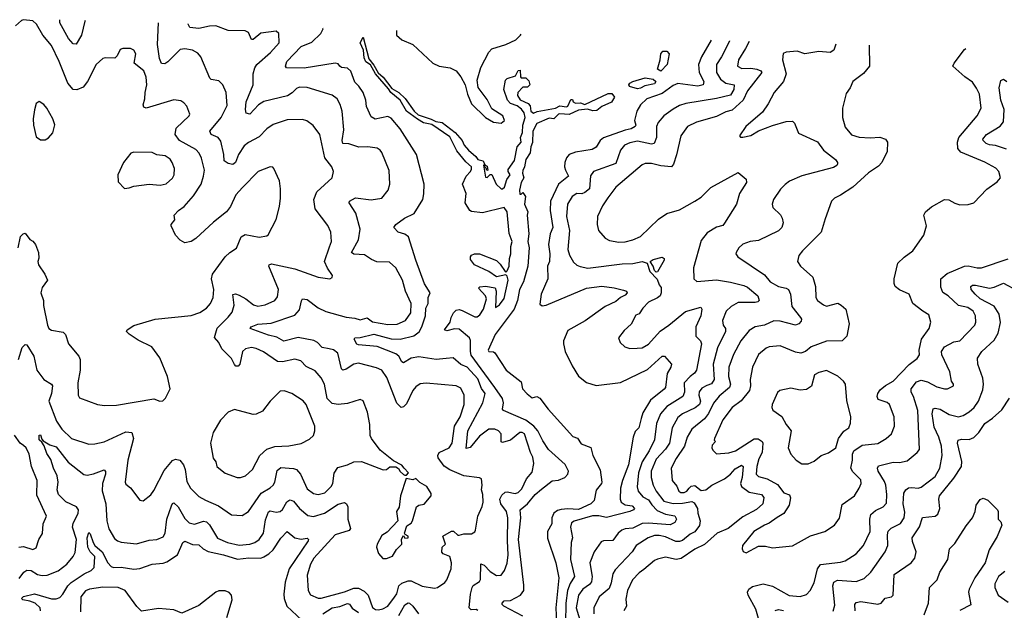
# Model space of a CAD drawing. Extents: x 1839239 to 1929705, y 762242 to 910352.
# Tile 345 of 429: x 1866610 to 1872961, y 905798 to 909604. Entities that reach past the tile are written whole.
import ezdxf

# ---------------------------------------------------------------- set-up
doc = ezdxf.new("R2010")
doc.units = 0

msp = doc.modelspace()

# ---------------------------------------------------------------- linework, layer by layer
at = {"layer": '0CON10XD'}
for points in [[(1866600.5, 908135), (1866615, 908206.2), (1866631.2, 908225), (1866645, 908228), (1866675, 908188.8), (1866695, 908176), (1866711.4, 908155), (1866730, 908105), (1866732.7, 908067.3), (1866727.1, 908045), (1866731.9, 908025), (1866772, 907965), (1866788.8, 907925), (1866755, 907878.8), (1866745.6, 907845), (1866762.5, 907795), (1866763.1, 907763.1), (1866788.1, 907635), (1866798.6, 907615), (1866814, 907604), (1866890.4, 907590.4), (1866904.7, 907574.7), (1866925.5, 907515.5), (1866990.8, 907435), (1867000, 907415), (1867000.9, 907345), (1866984.5, 907265), (1866986, 907185), (1866995, 907166.7), (1867112.5, 907125), (1867157.3, 907117.3), (1867235, 907120.8), (1867475, 907160), (1867513, 907147), (1867532.5, 907147.5), (1867550, 907165), (1867580, 907225), (1867564, 907305), (1867514.4, 907425), (1867462.9, 907495), (1867375, 907538.2), (1867315, 907576.7), (1867299.4, 907595), (1867302.9, 907605), (1867345, 907633.3), (1867484.4, 907674.4), (1867715, 907697.1), (1867772.2, 907717.8), (1867815, 907745.6), (1867840, 907775), (1867858.8, 907815), (1867861.2, 907865), (1867847.1, 907935), (1867852.5, 907965), (1867934.5, 908075.5), (1867965, 908103.8), (1868008.8, 908131.2), (1868038, 908205), (1868065, 908220.6), (1868155, 908202.5), (1868205, 908211.2), (1868212.3, 908217.7), (1868264.1, 908315.9), (1868285, 908400), (1868291.4, 908455), (1868293.1, 908515), (1868285.6, 908565), (1868250, 908645), (1868243, 908653), (1868225, 908657.1), (1868148.8, 908625), (1868046.4, 908523.6), (1868003.5, 908475), (1867969.1, 908400.9), (1867944.6, 908365.4), (1867859.8, 908300.2), (1867745, 908194), (1867715, 908174.3), (1867675, 908167.1), (1867644.4, 908184.4), (1867615, 908216.2), (1867587.1, 908275), (1867587.1, 908285), (1867610.5, 908315), (1867606, 908345), (1867634.7, 908375.3), (1867669.7, 908400.3), (1867730.9, 908469.1), (1867779.6, 908545), (1867796.2, 908595), (1867800.8, 908635), (1867782.9, 908712.9), (1867766.9, 908745), (1867745, 908766.9), (1867640.9, 908825), (1867611.8, 908865), (1867619.1, 908905), (1867703.8, 908985), (1867707.5, 908995), (1867688, 909048), (1867669.5, 909069.5), (1867649.2, 909080.8), (1867605, 909087.8), (1867425, 909034.5), (1867410.2, 909040.2), (1867405.5, 909055), (1867417.5, 909095), (1867418.8, 909135), (1867429.5, 909185), (1867425.6, 909234.4), (1867410.8, 909275), (1867349.2, 909325), (1867359.4, 909385), (1867345, 909408), (1867325, 909419.2), (1867275, 909418.8), (1867257.7, 909412.3), (1867237.6, 909372.4), (1867223.1, 909356.9), (1867160.8, 909359.2), (1867145, 909353.8), (1867104, 909315), (1867046.1, 909205), (1867020, 909170), (1866977.5, 909152.5), (1866955, 909155.4), (1866921.2, 909195), (1866865, 909335.8), (1866815, 909437.1), (1866759.1, 909505), (1866719.2, 909575), (1866695, 909596), (1866635, 909604.2), (1866620.7, 909599.3), (1866581.9, 909565)], [(1866602.9, 907415), (1866625, 907491.4), (1866645, 907511.2), (1866655, 907508.8), (1866700, 907435), (1866720.3, 907345), (1866765.6, 907285), (1866814.5, 907254.5), (1866820.6, 907245), (1866815.4, 907195), (1866796.7, 907145), (1866848.1, 907018.1), (1866882.5, 906965), (1866945, 906904.5), (1867055, 906868.1), (1867095, 906870), (1867155, 906883.5), (1867295, 906948.8), (1867333.6, 906943.6), (1867343.6, 906905), (1867307.7, 906765), (1867289.5, 906625), (1867295, 906610.8), (1867325, 906586.7), (1867385, 906507.5), (1867406.1, 906503.9), (1867455, 906543.3), (1867475, 906570), (1867540.7, 906699.3), (1867595, 906764.4), (1867615, 906773.1), (1867642.5, 906765), (1867665.9, 906735.9), (1867676.5, 906705), (1867688, 906628), (1867710.5, 906585), (1867765, 906531.1), (1867808.5, 906508.5), (1867891.5, 906471.5), (1867975, 906413.5), (1868045, 906408.1), (1868085.6, 906435), (1868167.2, 906552.8), (1868225, 906586.4), (1868245, 906604.4), (1868255.3, 906625), (1868271.2, 906698.8), (1868295, 906718.5), (1868375, 906711.8), (1868395.8, 906705), (1868420.6, 906675), (1868465, 906581.4), (1868505, 906550.9), (1868535, 906543.6), (1868577.1, 906555), (1868620, 906595), (1868628.8, 906615), (1868637.4, 906682.6), (1868661.1, 906718.9), (1868725.3, 906734.7), (1868765, 906755.6), (1868815, 906758.1), (1868955, 906704), (1868975, 906706.2), (1868998.3, 906721.7), (1869035, 906722.5), (1869053, 906713), (1869063.6, 906693.6), (1869085, 906672.5), (1869095, 906670), (1869105, 906670), (1869117.5, 906685), (1869090, 906715), (1869075, 906732.5), (1869021.7, 906761.7), (1868935, 906829.4), (1868878.9, 906905), (1868870.6, 906925), (1868868, 906995), (1868853.5, 907075), (1868825, 907148.8), (1868805, 907155.8), (1868725, 907131.2), (1868665, 907123.9), (1868625, 907130.4), (1868592.2, 907162.2), (1868576.2, 907255), (1868555, 907296), (1868515, 907342), (1868458.5, 907368.5), (1868424, 907405), (1868385, 907416.2), (1868305, 907399.3), (1868272.6, 907402.6), (1868182.9, 907462.9), (1868135.2, 907485.2), (1868105, 907491.1), (1868066.4, 907483.6), (1868046.4, 907465), (1868029.5, 907385), (1868018.3, 907371.7), (1868005, 907372.2), (1867995, 907381.4), (1867975, 907420.6), (1867913.1, 907483.1), (1867895, 907524.4), (1867866.2, 907556.2), (1867883.2, 907616.8), (1867955, 907687.1), (1867980.1, 907719.9), (1867992.6, 907765), (1867985.7, 907834.3), (1868002.2, 907837.8), (1868025, 907828.5), (1868068.1, 907805), (1868117.7, 907767.7), (1868145, 907757.9), (1868194.1, 907765.9), (1868255.3, 907794.7), (1868272.2, 907817.8), (1868279.6, 907865), (1868216.7, 908015), (1868218, 908025), (1868235, 908031.8), (1868385, 907999.6), (1868535, 907944.3), (1868610, 907935), (1868625, 907942.5), (1868626.7, 907955), (1868595, 908002.5), (1868576.4, 908045), (1868609.1, 908140.9), (1868620.5, 908175), (1868616.9, 908235), (1868597.2, 908277.2), (1868516.4, 908385), (1868507.9, 908445), (1868526.9, 908495), (1868625, 908586.2), (1868634.2, 908625), (1868624.2, 908655), (1868578.2, 908715), (1868545, 908863.8), (1868502.2, 908922.2), (1868462.7, 908952.7), (1868435, 908960.8), (1868335, 908958.5), (1868245, 908929.5), (1868205, 908900), (1868155, 908848.5), (1868085, 908813.6), (1868057.6, 908792.4), (1868022.1, 908735), (1868001.5, 908685), (1867985, 908672.1), (1867955, 908677.3), (1867929.6, 908695), (1867927.5, 908735), (1867907.7, 908822.3), (1867889.2, 908845), (1867844.2, 908865), (1867835.7, 908885), (1867909.1, 908975), (1867948.3, 909051.7), (1867940.9, 909135), (1867921.1, 909185), (1867895, 909211.1), (1867845, 909219.1), (1867836.5, 909226.5), (1867777.8, 909365), (1867759.2, 909389.2), (1867725, 909407.5), (1867675, 909416.2), (1867645, 909411.2), (1867565, 909331.8), (1867545, 909319.4), (1867525, 909322.5), (1867510.9, 909355), (1867498.1, 909445), (1867504.7, 909584.1)], [(1867031.7, 909599), (1867029.5, 909595), (1867007.7, 909505), (1866974.3, 909445.7), (1866955, 909448.6), (1866925, 909483.1), (1866868.2, 909585), (1866869.7, 909604.1)], [(1869097.8, 907665), (1869132.3, 907715), (1869134.5, 907775), (1869098.9, 907855), (1869079.1, 907925), (1869035, 908005.6), (1868995, 908041.9), (1868913.8, 908043.8), (1868878.8, 908058.8), (1868835, 908090), (1868764.2, 908094.2), (1868750, 908105), (1868794.6, 908185), (1868806.9, 908255), (1868777.7, 908357.7), (1868736, 908425), (1868738, 908435), (1868775, 908456.7), (1868876.3, 908443.7), (1868945, 908454.4), (1868986.9, 908505), (1868997.8, 908545), (1868992.6, 908632.6), (1868945, 908748.8), (1868934.4, 908764.4), (1868915, 908775.7), (1868855.5, 908784.5), (1868798.2, 908781.8), (1868733.8, 908805), (1868695, 908807.1), (1868690.7, 908825), (1868701.5, 908895), (1868688.9, 909015), (1868677, 909057), (1868657.1, 909095), (1868625, 909118.9), (1868465, 909166.8), (1868415, 909169.6), (1868395, 909160.5), (1868368, 909132), (1868337.2, 909112.8), (1868185, 909076.9), (1868149.2, 909055), (1868095, 908995.8), (1868071.5, 909001.5), (1868066.4, 909025), (1868071.1, 909075), (1868116.7, 909185), (1868116.7, 909255), (1868126.7, 909295), (1868140, 909315), (1868227.9, 909392.1), (1868284.3, 909455), (1868281.2, 909515), (1868265, 909531.2), (1868165, 909517.5), (1868115, 909475.8), (1868106.1, 909476.1), (1868085, 909522.5), (1868065, 909533.1), (1867955, 909534.4), (1867875, 909565.5), (1867835, 909563.6), (1867765, 909547.7), (1867708, 909555), (1867696.7, 909575), (1867697.5, 909578)], [(1869565, 905797.5), (1869555, 905802.7), (1869521.5, 905801.5), (1869508.1, 905815), (1869517.6, 905902.4), (1869528.9, 905945), (1869535, 905957.5), (1869575.4, 905984.6), (1869583.2, 905996.8), (1869583.3, 906096.7), (1869605, 906090), (1869645, 906048.9), (1869685, 906023.5), (1869714.5, 906025.5), (1869738.1, 906055), (1869755, 906102.5), (1869761.5, 906155), (1869755.9, 906245.9), (1869759.4, 906395), (1869750.6, 906435), (1869712.7, 906485), (1869706.6, 906515), (1869718.9, 906541.1), (1869740.9, 906559.1), (1869755, 906562.2), (1869805, 906550.7), (1869825, 906556.9), (1869849.4, 906580.6), (1869879.7, 906645), (1869915, 906688.6), (1869927.3, 906745), (1869920, 906785), (1869904.7, 906815), (1869865.5, 906935), (1869850, 906945), (1869835, 906944.5), (1869775.2, 906894.8), (1869725, 906878.9), (1869714.6, 906884.6), (1869714.5, 906935), (1869698.9, 906955), (1869675, 906966), (1869635.3, 906964.7), (1869575, 906920.3), (1869515, 906848.2), (1869490.8, 906840.8), (1869499.8, 906955), (1869598.2, 907135), (1869612.4, 907195), (1869588.3, 907228.3), (1869565, 907290.7), (1869496.8, 907365), (1869455, 907382.5), (1869405, 907424.5), (1869361.7, 907421.7), (1869295.9, 907414.1), (1869185, 907431.8), (1869135, 907422), (1869085, 907392.9), (1869075, 907398.9), (1869055, 907436.2), (1869035, 907451.9), (1868915, 907499.2), (1868795, 907508), (1868783.5, 907513.5), (1868767.1, 907545), (1868772.5, 907555), (1868805, 907556.7), (1868895, 907578.5), (1869005, 907547.2), (1869065, 907546.3), (1869153.1, 907566.9), (1869186.2, 907593.8), (1869203.8, 907625), (1869228, 907695), (1869228.9, 907745), (1869245.2, 907775), (1869244, 907815), (1869256.9, 907845), (1869221.6, 907901.6), (1869165.7, 908054.3), (1869118.5, 908205), (1869095, 908222.9), (1869052, 908235), (1869024, 908265), (1869035.7, 908285), (1869092.2, 908325), (1869154.3, 908355), (1869210, 908445), (1869217.6, 908482.4), (1869219.5, 908545), (1869168.5, 908735), (1869065, 908901.1), (1869005, 908970.5), (1868985, 908981.2), (1868903.8, 908963.8), (1868877.5, 908977.5), (1868846.1, 909045), (1868841.6, 909085), (1868824.6, 909135), (1868797.8, 909175), (1868770.8, 909200.8), (1868745, 909271.9), (1868725, 909291.1), (1868685, 909295.6), (1868675.6, 909305), (1868665, 909319.5), (1868645, 909324.6), (1868445, 909291.9), (1868330, 909295), (1868324.4, 909305), (1868333.6, 909335), (1868425, 909431.2), (1868495, 909459.6), (1868553.1, 909515), (1868568, 909545), (1868566.1, 909550.5)], [(1869040.2, 909535.6), (1869040, 909505), (1869073.9, 909473.9), (1869145.8, 909445), (1869274.2, 909325), (1869315, 909304.5), (1869387.5, 909295), (1869424.2, 909274.2), (1869456, 909235), (1869484.3, 909184.3), (1869499.2, 909125), (1869525, 909062), (1869615, 908974.3), (1869665, 908943.1), (1869715, 908937.1), (1869736.9, 908955), (1869725.6, 908985), (1869655, 909029.2), (1869625, 909090), (1869566.8, 909166.8), (1869561.4, 909215), (1869583.5, 909296.5), (1869636.5, 909395), (1869655, 909416.7), (1869745, 909444.7), (1869810.6, 909475), (1869841.1, 909505), (1869844.6, 909510.1)], [(1869855, 905761.1), (1869733.1, 905825), (1869722.2, 905835), (1869722.2, 905845), (1869735, 905859.4), (1869775, 905860.9), (1869841.1, 905895), (1869860.9, 905925), (1869861.1, 905961.1), (1869826.5, 906255), (1869841.4, 906395), (1869838.9, 906445), (1869885.7, 906485), (1869935, 906543.5), (1869975, 906579.5), (1870045, 906632.9), (1870085, 906637.8), (1870126.3, 906653.7), (1870145.4, 906674.6), (1870149.1, 906695), (1870127.6, 906737.6), (1870021.4, 906835), (1869985, 906890), (1869952.6, 906955), (1869926.5, 906985), (1869875, 907023.6), (1869730, 907085), (1869724.3, 907095), (1869731.5, 907135), (1869725, 907162.5), (1869673.6, 907233.6), (1869522, 907442), (1869516.7, 907465), (1869517.9, 907537.9), (1869512, 907555), (1869445, 907610), (1869415, 907611.4), (1869365, 907600), (1869350, 907605), (1869386.7, 907655), (1869392.5, 907685), (1869407.5, 907715), (1869425, 907732.5), (1869444.3, 907735.7), (1869465, 907730), (1869545, 907689.2), (1869560, 907690), (1869577.5, 907702.5), (1869601.7, 907738.3), (1869621.2, 907805), (1869614.2, 907825), (1869570, 907875), (1869577.5, 907882.5), (1869615, 907887.5), (1869676.4, 907876.4), (1869683.3, 907855), (1869680, 907750), (1869705, 907766.7), (1869735, 907807.5), (1869760, 907925), (1869755, 907952.5), (1869745, 907960), (1869685, 907946.7), (1869635, 907981.2), (1869542.5, 908025), (1869518.3, 908058.3), (1869517.5, 908075), (1869525, 908087.5), (1869543.6, 908096.4), (1869576.4, 908096.4), (1869685, 908052), (1869709.1, 908029.1), (1869740.7, 907980.7), (1869745, 907977.5), (1869755, 907986.7), (1869766.2, 908016.2), (1869769.2, 908065), (1869777.7, 908095), (1869777.4, 908142.6), (1869787.5, 908175), (1869766.1, 908226.1), (1869754, 908365), (1869735, 908394.3), (1869595, 908358.8), (1869525, 908367.5), (1869512.5, 908375), (1869483.3, 908425), (1869490, 908485), (1869466.7, 908545), (1869490, 908595), (1869517.5, 908625), (1869525, 908640), (1869523.8, 908655), (1869488.3, 908688.3), (1869429.9, 908759.9), (1869385, 908849.6), (1869267.9, 908927.9), (1869215, 908940.5), (1869176, 908964), (1869105, 909014.7), (1869064, 909085), (1869004.1, 909134.1), (1868989, 909159), (1868904.1, 909255), (1868872.6, 909312.6), (1868842.7, 909332.7), (1868832, 909358), (1868827.3, 909407.3), (1868805.9, 909455), (1868825, 909491.2), (1868861.5, 909351.5), (1868895, 909311.5), (1868922.6, 909262.6), (1868955, 909233.1), (1869010.2, 909160.2), (1869056.1, 909136.1), (1869095.8, 909095.8), (1869154, 909014), (1869180.8, 908990.8), (1869265, 908964.1), (1869295, 908947.5), (1869335, 908942.7), (1869418, 908878), (1869464.5, 908825), (1869477.1, 908795), (1869505, 908764.4), (1869553.1, 908723.1), (1869565, 908703.3), (1869600, 908695), (1869610, 908670), (1869625, 908660), (1869630, 908635), (1869622.5, 908632.5), (1869618.3, 908648.3), (1869610, 908655), (1869610, 908670), (1869602.5, 908667.5), (1869615, 908590), (1869625, 908587.5), (1869645, 908607.5), (1869655, 908607.5), (1869683.3, 908545), (1869715, 908513.8), (1869725, 908514), (1869736.4, 908525), (1869752.5, 908575), (1869772.7, 908605), (1869760.6, 908625), (1869761, 908639), (1869802.4, 908697.6), (1869819.7, 908785), (1869844.4, 908815), (1869840.8, 908845), (1869852.8, 908877.2), (1869854.9, 908925.1), (1869870.4, 908975), (1869864.7, 909004.7), (1869847.4, 909027.4), (1869818.3, 909048.3), (1869776, 909065), (1869755.7, 909085), (1869732, 909155), (1869744, 909215), (1869755, 909226), (1869807.7, 909242.3), (1869825, 909277.5), (1869838.3, 909278.3), (1869840, 909235), (1869845, 909230), (1869875, 909230), (1869895, 909210), (1869900, 909185), (1869885, 909170), (1869855, 909170), (1869823.3, 909135), (1869821.2, 909115), (1869838.3, 909088.3), (1869890, 909065), (1869901.7, 909048.3), (1869906.7, 909015), (1869925, 909001.9), (1869947.6, 909012.4), (1870065.3, 909034.7), (1870095, 909048.5), (1870137.5, 909042.5), (1870145, 909046.7), (1870165, 909090), (1870175, 909090), (1870180, 909075), (1870195, 909067.3), (1870227.8, 909067.8), (1870255, 909056.7), (1870405, 909129.3), (1870428.9, 909128.9), (1870445.6, 909105), (1870427.8, 909072.2), (1870364.7, 909045.3), (1870331.7, 909018.3), (1870307.6, 909017.6), (1870272.9, 909027.1), (1870215, 909021.2), (1870155, 908993.4), (1870095, 908998.5), (1870085, 908995.5), (1870055, 908964.7), (1870025, 908970.5), (1869945, 908935.6), (1869919.4, 908885), (1869917, 908813), (1869906, 908785), (1869903, 908747), (1869875, 908702.5), (1869866.2, 908655), (1869855, 908632.5), (1869853.1, 908615), (1869862.5, 908585), (1869844.4, 908555), (1869834.4, 908505.6), (1869835, 908480), (1869845, 908480), (1869855, 908490), (1869872.5, 908465), (1869866.4, 908416.4), (1869886.7, 908365), (1869882.5, 908345), (1869893.3, 908225), (1869887.5, 908175), (1869896.7, 908135), (1869888, 908015), (1869859.5, 907915), (1869833.5, 907865), (1869821.9, 907795), (1869800.3, 907739.7), (1869676.9, 907575), (1869631.2, 907475), (1869636.4, 907466.4), (1869665, 907463.3), (1869675, 907456.7), (1869747.5, 907345), (1869845, 907270), (1869853.3, 907225), (1869882.3, 907192.3), (1869915, 907167.5), (1869945, 907176.2), (1869965.9, 907165.9), (1870018, 907095), (1870178.8, 906918.8), (1870207.7, 906907.7), (1870231.7, 906871.7), (1870295, 906847.5), (1870306.9, 906795), (1870355, 906702.5), (1870364, 906625), (1870362, 906615), (1870327.5, 906572.5), (1870315.3, 906505), (1870294.8, 906485), (1870215, 906447.3), (1870145, 906451.9), (1870102, 906448), (1870078.2, 906441.8), (1870055.3, 906425), (1870042.4, 906395), (1870041.9, 906355), (1870014.3, 906305), (1870013.8, 906263.8), (1870069, 906105), (1870086.7, 906006.7), (1870068.3, 905815), (1870076.3, 905625)], [(1871069.7, 909471.4), (1871007.8, 909365), (1870989.1, 909315), (1870993.4, 909265), (1871022.5, 909205), (1871017.5, 909185), (1870984.6, 909175.4), (1870855, 909194), (1870825, 909180), (1870755, 909128.2), (1870655, 909093.3), (1870614.7, 909055), (1870590.5, 909015), (1870574.7, 908955), (1870584.5, 908925), (1870579.5, 908915), (1870555, 908900.5), (1870515, 908893.2), (1870376.6, 908843.4), (1870354.2, 908825), (1870327.6, 908782.4), (1870302.8, 908767.2), (1870195, 908750), (1870155, 908735.5), (1870137.9, 908715), (1870125.4, 908685), (1870124, 908656), (1870130, 908635), (1870149.4, 908595), (1870085, 908544.5), (1870034.8, 908435), (1870031.1, 908375), (1870049.6, 908265), (1870031.4, 908225), (1870021.9, 908155), (1870029.3, 908095), (1870026.5, 908045), (1870014.1, 908015), (1870015.6, 907935), (1869974.4, 907835), (1869965, 907770), (1869980.5, 907760.5), (1870005, 907764.4), (1870265, 907874.1), (1870365, 907887.1), (1870445, 907877.1), (1870505, 907862.2), (1870523.8, 907855), (1870529.2, 907845), (1870515, 907828.6), (1870485.7, 907814.3), (1870455, 907788.6), (1870386.1, 907756.1), (1870256.4, 907663.6), (1870145, 907601.9), (1870117.8, 907535), (1870116.7, 907515), (1870129.4, 907465), (1870173.1, 907373.1), (1870215, 907307.5), (1870265, 907267.1), (1870327.9, 907247.9), (1870485, 907267.1), (1870660, 907350), (1870755, 907436.2), (1870770, 907435), (1870814.4, 907384.4), (1870810.5, 907365), (1870785.9, 907324.1), (1870776.5, 907235), (1870767.7, 907222.3), (1870678.4, 907151.6), (1870628.9, 907071.1), (1870618.4, 907035), (1870602.9, 906975), (1870579.9, 906950.1), (1870567.9, 906915), (1870537.7, 906735), (1870498.6, 906635), (1870485.7, 906585), (1870482.1, 906515), (1870490.4, 906495), (1870515, 906478), (1870560.8, 906470.8), (1870575.7, 906454.3), (1870568.8, 906445), (1870544.7, 906435.3), (1870395, 906395.3), (1870345, 906406.9), (1870305, 906406.8), (1870186.9, 906373.1), (1870169.1, 906360.9), (1870162.2, 906335), (1870176.2, 906265), (1870167.1, 906235), (1870162.9, 906125), (1870188.8, 906015), (1870159.7, 905970.3), (1870143.4, 905926.6), (1870132.3, 905845), (1870130.9, 905715)], [(1871188.3, 909467.7), (1871187.6, 909465), (1871137.3, 909365), (1871104.7, 909315), (1871103.9, 909265), (1871130.8, 909220.8), (1871165, 909195.3), (1871218.6, 909185), (1871215.7, 909155), (1871195, 909117.3), (1871105, 909095.7), (1870906.2, 909065), (1870865, 909050.9), (1870825, 909027.5), (1870765, 908985.6), (1870727.4, 908942.6), (1870718.2, 908915), (1870718.2, 908845), (1870702.6, 908807.4), (1870685, 908801.4), (1870595, 908821.1), (1870545, 908811.2), (1870511.9, 908795), (1870485, 908764), (1870455, 908677.3), (1870312.2, 908625), (1870291.6, 908598.4), (1870284.8, 908515), (1870255, 908489.8), (1870235, 908482.7), (1870204, 908485), (1870174.4, 908465.6), (1870143.8, 908416.2), (1870136.8, 908336.8), (1870156.4, 908245), (1870146.6, 908123.4), (1870156.9, 908086.9), (1870182.1, 908042.1), (1870202.8, 908022.8), (1870225, 908012.9), (1870275, 908003.8), (1870495, 908031.1), (1870565, 908032.8), (1870625.6, 908045.6), (1870657.5, 908035), (1870675, 907981.9), (1870721.8, 907931.8), (1870734.7, 907895), (1870747.4, 907877.4), (1870747.5, 907845), (1870740.4, 907825), (1870725, 907810.8), (1870665, 907783.1), (1870628.6, 907745), (1870605, 907708.8), (1870585, 907700), (1870555, 907641.2), (1870508.8, 907601.2), (1870473.3, 907555), (1870482.5, 907525), (1870512.5, 907495), (1870545, 907486), (1870593.1, 907486.9), (1870625, 907490.6), (1870665, 907513.8), (1870741.9, 907598.1), (1870797.7, 907635), (1870905, 907723.1), (1871002.5, 907752.5), (1871009.2, 907739.2), (1871003.5, 907695), (1870971.8, 907625), (1870972.1, 907565), (1871000.4, 907535), (1871007.5, 907515), (1870974.6, 907345), (1870963.6, 907326.4), (1870934.3, 907305.7), (1870896.8, 907265), (1870899, 907205), (1870888.2, 907175), (1870785, 907111.6), (1870743.2, 907065), (1870718.3, 907001.7), (1870703.8, 906896.2), (1870669.8, 906825), (1870626, 906755), (1870602, 906685), (1870593.1, 906593.1), (1870600.3, 906565), (1870629, 906529), (1870665, 906509.5), (1870686.8, 906476.8), (1870721.4, 906441.4), (1870775, 906416.9), (1870836.2, 906406.2), (1870847.1, 906385), (1870835.9, 906364.1), (1870805, 906349.1), (1870665, 906360.2), (1870625, 906357.3), (1870565, 906328.2), (1870515.7, 906324.2), (1870494.8, 906315.2), (1870469.6, 906295), (1870435, 906247.1), (1870375, 906246.4), (1870361.3, 906238.7), (1870316, 906175), (1870287.3, 906105), (1870301.8, 906015), (1870298.3, 905981.7), (1870285.5, 905964.5), (1870242, 905935), (1870214.8, 905895), (1870200.2, 905815), (1870228.9, 905715)], [(1871314.8, 909463.7), (1871291.8, 909418.2), (1871245.4, 909345), (1871239.4, 909305), (1871268.9, 909288.9), (1871325, 909291.4), (1871365, 909286.2), (1871390.5, 909275), (1871397.7, 909265), (1871304.5, 909145), (1871275.8, 909085), (1871205, 909020.8), (1871165, 909010.9), (1871105, 908981.4), (1870975, 908944.6), (1870918.1, 908915), (1870873.5, 908855), (1870846.9, 908733.1), (1870827.3, 908672.7), (1870815, 908656.2), (1870745, 908662.7), (1870685, 908678.2), (1870645, 908676.7), (1870625, 908669.6), (1870455.3, 908524.7), (1870404.6, 908455.4), (1870369.4, 908405), (1870337.1, 908335), (1870334.4, 908284.4), (1870344.3, 908245), (1870386.6, 908196.6), (1870415, 908181.4), (1870475, 908170), (1870515, 908173.5), (1870565.4, 908184.6), (1870615, 908208), (1870731.4, 908318.6), (1870785, 908355.7), (1870865, 908380), (1870965.6, 908435), (1871005, 908460.9), (1871067.9, 908522.1), (1871245, 908620.6), (1871296.9, 908576.9), (1871298.6, 908555), (1871253.6, 908485), (1871233.1, 908415), (1871156.1, 908293.9), (1871145, 908278.9), (1871105, 908266.6), (1871045, 908231.3), (1871005, 908180.6), (1870955.5, 908005), (1870958.6, 907935), (1870977.1, 907917.1), (1871105, 907927.5), (1871195, 907913.6), (1871281.5, 907891.5), (1871305, 907880.4), (1871370.6, 907825), (1871379.2, 907795), (1871371.2, 907785), (1871355, 907780.9), (1871245, 907780.8), (1871199.5, 907755), (1871167.9, 907725), (1871143.1, 907665), (1871148.2, 907635), (1871162.7, 907615), (1871162.3, 907595), (1871110.4, 907489.6), (1871083.7, 907385), (1871088.9, 907285), (1871073.1, 907256.9), (1871043.2, 907246.8), (1871011, 907229), (1870993.6, 907206.4), (1870989.6, 907185), (1871000.5, 907145), (1870995, 907123.6), (1870967.7, 907102.3), (1870885, 907064.7), (1870855, 907040.9), (1870818.3, 906975), (1870801.9, 906875), (1870775, 906836.7), (1870715, 906772.3), (1870683.9, 906695), (1870683.5, 906655), (1870695.3, 906605), (1870714.7, 906565), (1870765, 906500.7), (1870825, 906486.5), (1870885, 906487.9), (1870945, 906499.7), (1870960.6, 906490.6), (1870981.3, 906455), (1870983.4, 906425), (1870998.4, 906375), (1870995.7, 906344.3), (1870965, 906304.5), (1870935, 906288.7), (1870885, 906248.2), (1870865, 906240.8), (1870841.3, 906241.3), (1870775, 906270.7), (1870735, 906280.4), (1870705, 906281.1), (1870664.1, 906265.9), (1870586.7, 906215), (1870560, 906175), (1870450.7, 906059.3), (1870436.4, 906033.6), (1870425.9, 905975), (1870411.2, 905938.8), (1870348.5, 905885), (1870313.4, 905815), (1870312.4, 905775)], [(1871873.6, 909446), (1871862, 909408), (1871837.4, 909392.6), (1871765, 909399.4), (1871675, 909384.4), (1871625, 909400.6), (1871554.1, 909395.9), (1871534.1, 909385.9), (1871530, 909345), (1871554.4, 909255), (1871537.3, 909205), (1871475.6, 909135), (1871438.6, 909061.4), (1871400.9, 909009.1), (1871293, 908917), (1871252.5, 908855), (1871258.3, 908848.3), (1871275, 908847.5), (1871325, 908858.8), (1871375, 908888), (1871465, 908921.8), (1871555, 908947.3), (1871595, 908950.8), (1871607.9, 908937.9), (1871633.6, 908873.6), (1871755, 908817.1), (1871795, 908762.9), (1871873.2, 908703.2), (1871886, 908685), (1871886, 908675), (1871881.2, 908665), (1871858.9, 908651.1), (1871655, 908599.1), (1871575.3, 908564.7), (1871547, 908543), (1871517.4, 908512.6), (1871471.8, 908445), (1871463.5, 908415), (1871467.8, 908395), (1871516.5, 908346.5), (1871528.9, 908325), (1871534.3, 908295), (1871526.9, 908265), (1871505, 908244.5), (1871375, 908181.9), (1871322.5, 908175), (1871275, 908157.1), (1871248, 908135), (1871232, 908105), (1871230, 908095), (1871241.2, 908075), (1871415, 907959.5), (1871451.1, 907915), (1871505, 907885.9), (1871555, 907873.8), (1871568.6, 907865), (1871582.9, 907835), (1871590.4, 907755), (1871646.9, 907685), (1871652.9, 907675), (1871650.7, 907660.7), (1871635, 907644.3), (1871613.3, 907636.7), (1871515, 907660.5), (1871475, 907663.1), (1871415, 907635.3), (1871355, 907624.6), (1871315, 907601.8), (1871261.5, 907535), (1871214.4, 907445.6), (1871183.1, 907365), (1871182.5, 907305), (1871194.7, 907255), (1871188.8, 907235), (1871122.8, 907177.2), (1871086, 907134), (1871053.1, 907066.9), (1871027.8, 907032.2), (1870944.5, 906965), (1870915.9, 906915), (1870897.7, 906855), (1870843.9, 906776.1), (1870811.8, 906715), (1870819.6, 906635), (1870848.9, 906598.9), (1870861.9, 906565), (1870875, 906557.5), (1870895, 906557.6), (1870914, 906566), (1870929.1, 906585), (1870940.9, 906599.1), (1870965, 906602.7), (1871005, 906570.2), (1871035, 906573.9), (1871075, 906605.6), (1871155.4, 906645), (1871194.8, 906675.2), (1871225, 906709.7), (1871265, 906734.3), (1871276, 906725), (1871271, 906655), (1871258.9, 906615), (1871265, 906595.6), (1871315, 906559.5), (1871395.6, 906545), (1871408.8, 906525), (1871403.5, 906485), (1871362, 906448), (1871275, 906401.3), (1871180, 906325), (1871109.1, 906295), (1871027.9, 906222.1), (1870965, 906191.1), (1870877, 906133), (1870845, 906126.5), (1870775, 906139.6), (1870725, 906127.3), (1870705, 906118.1), (1870635, 906060.5), (1870605, 906040), (1870563.5, 905995), (1870530.6, 905925), (1870520.7, 905869.3), (1870523.8, 905825), (1870507.3, 905795)], [(1870745, 909273.6), (1870724, 909285), (1870741.3, 909345), (1870745.9, 909385), (1870759.4, 909400.6), (1870785, 909402.3), (1870799.1, 909385), (1870786.1, 909315), (1870745, 909273.6)], [(1872090.4, 909439.2), (1872091.9, 909305), (1872052.6, 909257.4), (1871985, 909206.2), (1871967.5, 909165), (1871942, 909128), (1871916.4, 909035), (1871917.5, 908975), (1871935, 908911.2), (1871975, 908862.9), (1872025, 908846.9), (1872095, 908843.5), (1872158.3, 908848.3), (1872194.5, 908834.5), (1872207.5, 908815), (1872204.5, 908755), (1872170.4, 908685), (1872150.5, 908659.5), (1872085, 908617.3), (1871984.8, 908525.2), (1871905, 908472.5), (1871866.7, 908455), (1871846.7, 908435), (1871805, 908320), (1871780, 908235), (1871660, 908115), (1871636, 908085), (1871626.2, 908045), (1871646, 908015), (1871726.7, 907945), (1871742.2, 907885), (1871744.6, 907815), (1871755.8, 907795), (1871795, 907765.8), (1871815, 907759.1), (1871886.6, 907776.6), (1871909.4, 907765), (1871938.6, 907738.6), (1871961.2, 907645), (1871945.5, 907564.5), (1871915, 907534.2), (1871815, 907532.7), (1871715, 907496.2), (1871678.6, 907465), (1871647.5, 907455), (1871615, 907460.8), (1871515, 907502.9), (1871445, 907495.6), (1871425, 907487.1), (1871375, 907447.5), (1871336.7, 907365), (1871322.5, 907285), (1871324.6, 907244.6), (1871318, 907215), (1871262.6, 907147.4), (1871204.7, 907105), (1871146.2, 907025), (1871092.5, 906905), (1871090, 906895), (1871097.5, 906885), (1871076.8, 906863.2), (1871074.3, 906845), (1871080.5, 906830.5), (1871105, 906807.5), (1871185, 906813.3), (1871226.2, 906825), (1871347.1, 906902.9), (1871372.5, 906902.5), (1871398.2, 906885), (1871403.1, 906875), (1871399.6, 906815), (1871376.9, 906775), (1871364, 906724), (1871360.4, 906675), (1871375, 906661.3), (1871431.1, 906645), (1871498, 906608), (1871539.5, 906555), (1871575, 906542.2), (1871582.6, 906522.6), (1871573.6, 906475), (1871538.8, 906421.2), (1871495, 906397.1), (1871445, 906358.9), (1871413.9, 906346.1), (1871346, 906305), (1871272.5, 906215), (1871270, 906195), (1871276.4, 906176.4), (1871295, 906168.8), (1871375, 906212), (1871420.7, 906210.7), (1871465, 906201.2), (1871595, 906214), (1871711.3, 906278.7), (1871803.4, 906306.6), (1871865, 906345.8), (1871898.7, 906391.3), (1871915, 906480), (1871994.2, 906535), (1872025.5, 906584.5), (1872037.1, 906615), (1872035, 906638), (1871985, 906690.5), (1871970.7, 906715), (1871981.6, 906765), (1871981.8, 906805), (1871990.4, 906825), (1872045, 906862.2), (1872145, 906874.1), (1872198, 906905), (1872233.1, 906935), (1872252.5, 906985), (1872250, 907045), (1872220.9, 907125), (1872205, 907137.9), (1872146.4, 907156.4), (1872141.5, 907175), (1872145.6, 907195), (1872161.2, 907218.8), (1872195, 907246.2), (1872245.2, 907274.8), (1872347.5, 907382.5), (1872400, 907420), (1872413.3, 907445), (1872412.3, 907475), (1872426.2, 907545), (1872475.6, 907615), (1872487.5, 907655), (1872475, 907703.3), (1872435.5, 907725.5), (1872372, 907775), (1872347.1, 907835), (1872284, 907864), (1872257.5, 907885), (1872250.6, 907905), (1872250.5, 907935), (1872274.4, 908035.6), (1872315.2, 908074.8), (1872370.4, 908115), (1872441.5, 908215), (1872458.2, 908275), (1872448.5, 908318.5), (1872442.2, 908345), (1872453.7, 908366.3), (1872491.1, 908398.9), (1872575, 908445.6), (1872603.2, 908443.2), (1872641.4, 908421.4), (1872675, 908411.1), (1872727, 908413), (1872765, 908424), (1872847.4, 908512.6), (1872915, 908558.8), (1872936, 908585), (1872926, 908625), (1872906.6, 908646.6), (1872835, 908685.4), (1872680.2, 908750.2), (1872660.8, 908775), (1872658.2, 908815), (1872668.8, 908845), (1872786.7, 908985), (1872811.1, 909035), (1872800, 909125), (1872782.4, 909162.4), (1872755, 909200.8), (1872705.8, 909235), (1872628.1, 909305), (1872636.7, 909325), (1872705, 909411.9), (1872712.1, 909419.5)], [(1870595, 909158.8), (1870542.9, 909172.9), (1870539.6, 909185), (1870545, 909194.3), (1870565, 909205.4), (1870645, 909230), (1870695, 909220), (1870712.3, 909205), (1870705, 909191.2), (1870642.7, 909177.3), (1870615, 909162.8), (1870595, 909158.8)], [(1872975, 908769.5), (1872905, 908793.8), (1872865, 908798.2), (1872845, 908806.2), (1872824.2, 908825), (1872822.5, 908835), (1872845.6, 908865), (1872935, 908918.2), (1872955, 908946), (1872960.3, 909025), (1872937.9, 909085), (1872927.7, 909165), (1872938.1, 909211.9), (1872955, 909221.5), (1872978.2, 909205)], [(1866775, 908830), (1866796.4, 908843.6), (1866822.5, 908875), (1866836.1, 908926.1), (1866823.8, 908965), (1866783.8, 909035), (1866765, 909058.8), (1866735, 909076.7), (1866716.4, 909063.6), (1866705.9, 909024.1), (1866696, 908965), (1866698.8, 908925), (1866715, 908850), (1866745, 908830), (1866775, 908830)], [(1867285, 908517.5), (1867315, 908520), (1867345, 908531.2), (1867445, 908544.2), (1867515, 908537.1), (1867555, 908546), (1867595, 908582), (1867605.6, 908605), (1867609.2, 908645), (1867594, 908685), (1867580, 908705), (1867547.9, 908727.9), (1867495, 908734), (1867465, 908749.2), (1867345, 908751.2), (1867325.9, 908744.1), (1867280, 908685), (1867242.5, 908605), (1867245, 908560), (1867285, 908517.5)], [(1870715, 907977.5), (1870705, 907987.5), (1870695.9, 908015.9), (1870677.5, 908045), (1870695, 908058.8), (1870755, 908073.3), (1870766.1, 908066.1), (1870766.4, 908053.6), (1870725, 907980), (1870715, 907977.5)], [(1871392.7, 905685), (1871359.2, 905805), (1871308, 905895), (1871304, 905915), (1871313.8, 905935), (1871337.7, 905952.3), (1871405, 905969.4), (1871465, 905954.7), (1871574, 905894), (1871645, 905886.5), (1871685, 905899.4), (1871708.9, 905925), (1871734.6, 905975), (1871755.2, 906064.7), (1871775, 906093.8), (1871905, 906107.7), (1871935, 906116.2), (1872005, 906161.1), (1872053.5, 906215), (1872096.6, 906305), (1872093.1, 906385), (1872099.5, 906415), (1872129.4, 906440.6), (1872180.6, 906465), (1872200.7, 906489.3), (1872203.8, 906545), (1872197.7, 906605), (1872188.8, 906628.8), (1872146.4, 906695), (1872142.3, 906715), (1872150.4, 906729.6), (1872245, 906753.2), (1872285, 906750.8), (1872335, 906761.1), (1872399.4, 906815), (1872414.5, 906835), (1872403.2, 907085), (1872375.3, 907175), (1872360.3, 907205), (1872360.6, 907225), (1872395, 907270), (1872425, 907280.9), (1872465, 907270.6), (1872525, 907238.2), (1872575, 907225.6), (1872595, 907225.7), (1872634, 907245), (1872634.2, 907255), (1872620.9, 907275), (1872608.9, 907335), (1872557.5, 907445), (1872555.6, 907465), (1872575, 907495.7), (1872635, 907527.8), (1872675, 907535.7), (1872770.8, 907635), (1872776.9, 907655), (1872774.5, 907695), (1872759.5, 907725), (1872725, 907750.5), (1872665, 907761.4), (1872598.1, 907825), (1872565.3, 907845.3), (1872551.6, 907881.6), (1872550.9, 907935), (1872592.2, 907967.8), (1872705, 908016.2), (1872728.4, 908018.4), (1872785, 908006.2), (1872815, 908006.2), (1872985, 908062.3)], [(1871857.4, 905792.6), (1871868.8, 905831.2), (1871854.3, 905955), (1871861.1, 905978.9), (1871885, 905992.2), (1872005, 905984.1), (1872056.8, 906003.2), (1872100, 906045), (1872193.1, 906175), (1872210, 906215), (1872207.3, 906285), (1872212.7, 906307.3), (1872232.2, 906327.8), (1872292.1, 906357.9), (1872315.3, 906395), (1872319.1, 906430.9), (1872309.3, 906485), (1872312.3, 906552.3), (1872325, 906573.8), (1872343, 906587), (1872365, 906590.6), (1872405, 906585.6), (1872425, 906592.7), (1872515, 906660.5), (1872545.4, 906715), (1872560.7, 906795), (1872556.8, 906855), (1872538.8, 906915), (1872508.5, 906978.5), (1872496.6, 907063.4), (1872502.7, 907097.3), (1872515, 907101.8), (1872548, 907095), (1872605, 907060.3), (1872665.4, 907044.6), (1872695, 907053.5), (1872735, 907077.1), (1872766.2, 907105), (1872794.2, 907145.8), (1872821.7, 907218.3), (1872827.9, 907255), (1872821.5, 907295), (1872790, 907385), (1872788, 907422), (1872816.2, 907465), (1872895, 907539.5), (1872922.3, 907585), (1872937.1, 907652.9), (1872927.2, 907707.2), (1872895, 907759.1), (1872806.2, 907805), (1872773.3, 907835), (1872747.7, 907865), (1872744.7, 907885.3), (1872755, 907892.7), (1872775, 907893.4), (1872865, 907874.2), (1872895, 907880.3), (1872955, 907906.2), (1873045, 907859.1)], [(1866606, 906004), (1866635.6, 906044.4), (1866655, 906056.9), (1866684.8, 906054.8), (1866725, 906028.5), (1866755, 906021.8), (1866786.2, 906025), (1866857.9, 906052.1), (1866914, 906096), (1866955.3, 906144.7), (1866968.4, 906171.6), (1866976.5, 906255), (1866950.7, 906335), (1866955, 906358.6), (1866988, 906425), (1866988.5, 906445), (1866975.5, 906465), (1866907.5, 906497.5), (1866860.4, 906545), (1866851.6, 906575), (1866857.8, 906625), (1866851.9, 906665), (1866827.1, 906715), (1866810.9, 906770.9), (1866785, 906808.9), (1866767.4, 906857.4), (1866752.7, 906882.7), (1866735, 906896.7), (1866735, 906927.5), (1866745, 906930), (1866751.7, 906901.7), (1866761.2, 906891.2), (1866805, 906864.2), (1866845, 906852.7), (1866923.4, 906753.4), (1867023.2, 906673.2), (1867045, 906670), (1867085, 906678.2), (1867155, 906704.3), (1867163.6, 906693.6), (1867163.8, 906675), (1867144, 906616), (1867142.1, 906567.9), (1867165.7, 906485), (1867171.2, 906375), (1867185, 906324), (1867221.1, 906261.1), (1867240, 906245), (1867265, 906236.7), (1867363.8, 906226.2), (1867445, 906250.9), (1867495, 906254.5), (1867535, 906271.9), (1867549.2, 906295), (1867559.3, 906385), (1867588, 906472), (1867595, 906485.8), (1867605, 906490.8), (1867632.5, 906465), (1867675, 906390), (1867702.7, 906362.7), (1867737.4, 906352.6), (1867795, 906373.2), (1867815, 906367.7), (1867835, 906348.9), (1867885, 906262.3), (1867949.2, 906235), (1868025, 906217.2), (1868095, 906224.7), (1868125.6, 906235), (1868155.5, 906255), (1868182.5, 906295), (1868195, 906382), (1868215, 906431.9), (1868225, 906438.5), (1868265, 906430), (1868290, 906435), (1868305, 906447.5), (1868332.7, 906497.3), (1868345, 906506.7), (1868355, 906510), (1868375, 906501.1), (1868414.4, 906454.4), (1868468.1, 906408.1), (1868505, 906403.6), (1868575, 906424.7), (1868665, 906482.7), (1868705, 906493.1), (1868718, 906485), (1868725.6, 906465.6), (1868725.4, 906385), (1868743.6, 906325), (1868735, 906312.5), (1868645, 906283.9), (1868506.6, 906135), (1868484.7, 906095), (1868464.6, 906025), (1868470, 905925), (1868485, 905898.6), (1868535, 905875.6), (1868555, 905875.5), (1868705, 905916.8), (1868765, 905940.3), (1868795, 905940.3), (1868832.4, 905922.4), (1868856.8, 905896.7), (1868885.3, 905815.3), (1868904.2, 905804.2), (1868925, 905801.5), (1868952.7, 905807.3), (1868984.4, 905825), (1869027.5, 905882.5), (1869042.1, 905905), (1869055.3, 905955), (1869075, 905973.6), (1869115, 905987.3), (1869135, 905988.2), (1869205, 905953.5), (1869285, 905940.8), (1869305, 905946.2), (1869351.7, 905978.3), (1869364.2, 905995), (1869392.5, 906065), (1869394.3, 906105), (1869384.4, 906145), (1869341.9, 906161.9), (1869332.8, 906172.8), (1869334.6, 906205), (1869355.6, 906225), (1869338.5, 906275), (1869395, 906308.8), (1869407.9, 906307.9), (1869435, 906283.1), (1869445, 906282.2), (1869475, 906290), (1869525, 906290), (1869545, 906304), (1869549.4, 906315), (1869565.5, 906405), (1869593.8, 906466.2), (1869600, 906495), (1869598.2, 906545), (1869588.2, 906575), (1869593.8, 906605), (1869588.8, 906645), (1869575, 906652), (1869475, 906664.5), (1869385, 906702.8), (1869347.1, 906727.1), (1869308.3, 906781.7), (1869306.5, 906795), (1869315, 906815.4), (1869380.9, 906845), (1869399.4, 906875), (1869414.7, 906985), (1869451.6, 907045), (1869477.3, 907125), (1869476.2, 907185), (1869455, 907230.6), (1869425, 907245.5), (1869231.2, 907261.2), (1869192.6, 907257.4), (1869165, 907238.6), (1869145.6, 907215), (1869105, 907128.8), (1869085, 907110), (1869070, 907105), (1869042, 907132), (1868978.1, 907298.1), (1868945, 907345.7), (1868910.7, 907360.7), (1868795, 907391.8), (1868765, 907385.4), (1868715, 907351.1), (1868695, 907345.7), (1868684.6, 907355), (1868660.9, 907455), (1868635, 907476.5), (1868605, 907482.7), (1868561.1, 907491.1), (1868531.2, 907525), (1868506.3, 907536.3), (1868405, 907555.7), (1868313.2, 907533.2), (1868268.1, 907558.1), (1868215, 907570.2), (1868097.5, 907615), (1868103.3, 907625), (1868145, 907642.9), (1868231.7, 907648.3), (1868385, 907699.6), (1868415.4, 907735), (1868426.5, 907793.5), (1868435, 907805.6), (1868465, 907800.9), (1868535, 907746.9), (1868585, 907724), (1868715, 907688.2), (1868771.8, 907681.8), (1868805, 907670.4), (1868852, 907682), (1868885, 907658), (1868985, 907639.4), (1869045, 907641.6), (1869097.8, 907665)], [(1871695, 906742.5), (1871735, 906760), (1871780, 906795), (1871827, 906813), (1871873.8, 906845), (1871891.1, 906905), (1871926.7, 906953.3), (1871957.1, 906975), (1871968.1, 907005), (1871970.6, 907045), (1871945, 907150), (1871936.2, 907256.2), (1871924.2, 907275), (1871888, 907308), (1871815, 907342.7), (1871765, 907330.8), (1871736.7, 907315), (1871717, 907243), (1871685, 907221.4), (1871645, 907215.8), (1871585, 907229.4), (1871514, 907215), (1871498.9, 907201.1), (1871462.9, 907125), (1871460.8, 907105), (1871468.3, 907088.3), (1871526.9, 907046.9), (1871554.4, 906995), (1871586.5, 906955), (1871567.1, 906845), (1871584.5, 906804.5), (1871618, 906765), (1871655, 906742.9), (1871695, 906742.5)], [(1868035, 906653.1), (1868066, 906665), (1868110.8, 906705), (1868158.2, 906795), (1868205, 906837.3), (1868254.6, 906854.6), (1868345, 906857.8), (1868425, 906872.2), (1868478.7, 906901.3), (1868504, 906925), (1868514.3, 906955), (1868512.9, 906985), (1868457.1, 907125), (1868438.1, 907148.1), (1868365, 907194.6), (1868315, 907213.1), (1868290.7, 907209.3), (1868225.8, 907145), (1868175, 907082), (1868135, 907061.2), (1868115, 907060), (1867995, 907091.2), (1867954.1, 907075.9), (1867905.9, 907024.1), (1867856.7, 906945), (1867840, 906875), (1867857.7, 906777.7), (1867874.2, 906755), (1867882, 906725), (1867893.8, 906715), (1867935, 906681.9), (1868013.2, 906653.2), (1868035, 906653.1)], [(1871999.3, 905795), (1871997.5, 905835), (1872005, 905849.4), (1872035, 905855.4), (1872145, 905837.5), (1872167.5, 905845), (1872193.6, 905876.4), (1872234.3, 905885.7), (1872244, 905895), (1872250.6, 906029.4), (1872359.2, 906105), (1872384.3, 906135), (1872393.3, 906175), (1872369.2, 906240.8), (1872367.5, 906265), (1872413.6, 906336.4), (1872433.9, 906396.1), (1872515, 906404.5), (1872533.1, 906416.9), (1872545.9, 906454.1), (1872538.9, 906515), (1872542.9, 906535), (1872635, 906649.3), (1872685.7, 906724.3), (1872686.9, 906756.9), (1872659.5, 906875), (1872664.2, 906895), (1872685, 906901.5), (1872735, 906899.6), (1872765, 906911.8), (1872797.5, 906945), (1872835, 907001.2), (1872885, 907035.9), (1872945, 907090.9), (1872994.6, 907165)], [(1866605, 906204.3), (1866635, 906210), (1866695, 906189.5), (1866715, 906201.4), (1866734.2, 906255), (1866756.5, 906293.5), (1866762.2, 906355), (1866782.9, 906405), (1866720.4, 906540.4), (1866722.7, 906635), (1866685.3, 906725.3), (1866671.5, 906805), (1866651.2, 906845), (1866635, 906861.2), (1866613.3, 906875), (1866576.5, 906926.5)], [(1868975, 906132), (1869015, 906148), (1869039.7, 906190.3), (1869074, 906225), (1869073.6, 906256.4), (1869085, 906280), (1869094, 906264), (1869115.7, 906265), (1869115, 906276), (1869096.4, 906286.4), (1869092.5, 906295), (1869107.5, 906342.5), (1869135, 906360), (1869143.3, 906375), (1869170, 906465), (1869185, 906476.7), (1869218.3, 906481.7), (1869263.3, 906535), (1869265, 906550), (1869236.7, 906595), (1869191.7, 906621.7), (1869165, 906647.5), (1869145, 906640), (1869103, 906647), (1869065.8, 906535), (1869057.5, 906462.5), (1869040, 906435), (1869050, 906375), (1868979.3, 906300.7), (1868945, 906280), (1868916.2, 906225), (1868911.2, 906205), (1868923.3, 906165), (1868952.7, 906132.7), (1868975, 906132)], [(1872445, 905768.9), (1872472.6, 905845), (1872479.2, 905945), (1872528.8, 905995), (1872545.7, 906045), (1872597.5, 906125), (1872607.5, 906195), (1872642.2, 906227.8), (1872715, 906343.3), (1872756.7, 906395), (1872773.8, 906435), (1872778.8, 906475), (1872805, 906512.5), (1872825, 906520), (1872855, 906507.5), (1872917.5, 906445), (1872922.5, 906435), (1872922.5, 906385), (1872938.3, 906368.3), (1872945.8, 906345.8), (1872915, 906273.8), (1872863, 906187), (1872836.9, 906105), (1872771.8, 906008.2), (1872734, 905935), (1872730.5, 905915), (1872745.5, 905834.5), (1872675, 905797.3)], [(1866744.4, 905795), (1866742.2, 905815), (1866708.6, 905845), (1866675, 905857.7), (1866630, 905865), (1866622, 905875), (1866635, 905887.3), (1866705, 905904.5), (1866815, 905872.7), (1866845, 905873.1), (1866868.6, 905881.4), (1866888.1, 905901.9), (1866920.2, 905955), (1866942.8, 905977.2), (1867025, 906034.2), (1867070, 906055), (1867089.1, 906075), (1867095.3, 906145), (1867063.7, 906175), (1867050.2, 906205), (1867045.4, 906265), (1867055, 906300), (1867065, 906291.2), (1867082.7, 906235), (1867095.2, 906215.2), (1867140.8, 906175), (1867178.8, 906105), (1867200.5, 906080.5), (1867215, 906074.8), (1867265, 906075.8), (1867345, 906063.6), (1867385, 906068.6), (1867465, 906095.3), (1867535, 906100.9), (1867559.3, 906110.8), (1867626.9, 906155), (1867661.1, 906235), (1867675, 906243.5), (1867725, 906222.7), (1867765, 906219.5), (1867793.2, 906193.3), (1867825, 906178.1), (1867925, 906155.6), (1868015, 906126.8), (1868086.8, 906136.8), (1868165, 906134.8), (1868185, 906142.5), (1868217.6, 906162.4), (1868245, 906188.5), (1868295, 906263.1), (1868335, 906305.7), (1868385.3, 906265.3), (1868425, 906257.3), (1868465, 906262.2), (1868473.1, 906255), (1868471.1, 906245)], [(1868471.1, 906245), (1868347.1, 906065), (1868321.5, 905978.5), (1868313.1, 905903.1), (1868314.7, 905875), (1868333.1, 905825), (1868430.5, 905735)], [(1872965, 906048.8), (1872924.4, 906015), (1872900.4, 905969.6), (1872900, 905945), (1872921.9, 905895), (1872985, 905850)], [(1867945, 905752), (1867981.4, 905865), (1867975, 905896.2), (1867961.9, 905911.9), (1867935, 905923.1), (1867895, 905922.9), (1867875, 905914.4), (1867765, 905828.9), (1867655, 905779.5), (1867605, 905800.3), (1867505, 905810.3), (1867395, 905792), (1867365, 905822.9), (1867289.5, 905925), (1867245, 905945.8), (1867145, 905946.7), (1867060, 905935), (1867035.3, 905924.7), (1867004.7, 905885), (1867002.4, 905787.6)], [(1868565, 905774.5), (1868625, 905814.8), (1868675, 905822.1), (1868725, 905841.3), (1868737, 905837), (1868755, 905813), (1868794.9, 905784.9)], [(1869055.9, 905764.1), (1869095, 905833.6), (1869115, 905846.5), (1869125, 905844.4), (1869145, 905824.6), (1869181.4, 905775)], [(1871484, 905796), (1871505, 905803.5), (1871537.3, 905797.3)]]:
    msp.add_lwpolyline(points, dxfattribs=at)

doc.saveas('drawing.dxf')
